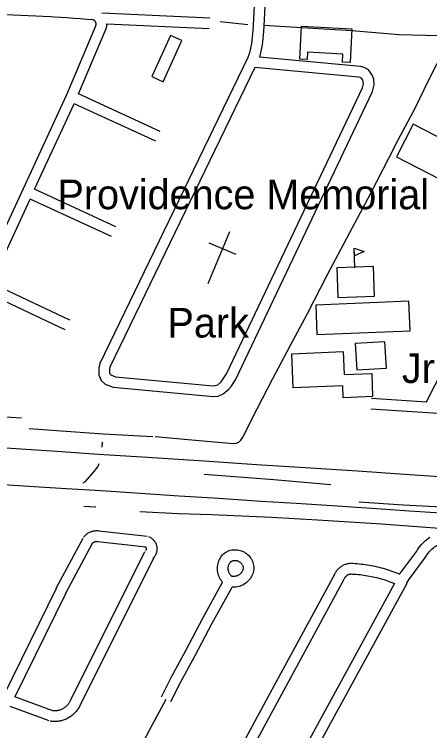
# Model space of a CAD drawing. Extents: x 3598634 to 3636690, y 517270 to 542944.
# Drawn here: x 3630135 to 3631300, y 537317 to 539326 of the extents above; entities that cross this region are included whole.
import ezdxf

# ---------------------------------------------------------------- set-up
doc = ezdxf.new("R2010")
doc.units = 0
for name, color, linetype in [('V-BLDG-IDEN', 7, 'Continuous'), ('V-BLDG-OTLN', 7, 'Continuous'), ('V-RAIL-TRAK', 7, 'Continuous'), ('V-ROAD-CNTR', 7, 'Continuous'), ('V-SITE-OTLN', 7, 'Continuous'), ('V-TOPO-GNAM-IDEN', 7, 'Continuous'), ('V-TOPO-SHOR', 7, 'Continuous')]:
    doc.layers.add(name, color=color, linetype=linetype)

msp = doc.modelspace()

# ---------------------------------------------------------------- linework, layer by layer
at = {"layer": 'V-BLDG-OTLN'}
for p, q in [((3631090.2, 538614.5), (3631088.3, 538669.9)), ((3631088.3, 538669.9), (3631116.5, 538660.2)), ((3631116.5, 538660.2), (3631089, 538648.5))]:
    msp.add_line(p, q, dxfattribs=at)
for points in [[(3630940, 539292.1), (3631081.2, 539285.2), (3631076.5, 539190.8), (3631055.2, 539191.8), (3631056.3, 539214.1), (3630957.4, 539219), (3630956.4, 539198.5), (3630935.4, 539199.6)], [(3630572.7, 539266.2), (3630520.5, 539151.1), (3630552.4, 539136.6), (3630604.6, 539251.7)], [(3631206.9, 538926), (3631427.1, 538813.2), (3631473.7, 538904.3), (3631253.6, 539017.1)], [(3631088.3, 538669.9), (3631116.5, 538660.2), (3631089, 538648.5)], [(3631042.4, 538531.9), (3631145.4, 538535.4), (3631142.6, 538618.6), (3631039.5, 538615)], [(3630983.5, 538427.3), (3631245.2, 538437.7), (3631241.9, 538520.9), (3630980.2, 538510.4)], [(3631091.1, 538402.1), (3631095.8, 538328.2), (3631178.4, 538333.5), (3631173.7, 538407.4)], [(3630913.1, 538373.8), (3631057.5, 538379.9), (3631060.2, 538315.2), (3631137.2, 538318.4), (3631139.9, 538253.9), (3631057.6, 538250.5), (3631056.2, 538284.2), (3630917.2, 538278.3)]]:
    msp.add_lwpolyline(points, close=True, dxfattribs=at)
at = {"layer": 'V-RAIL-TRAK'}
for points in [[(3628243.7, 538174.3), (3628351.4, 538166.6), (3628519.1, 538154), (3628645.6, 538141.4), (3628772.6, 538128.6), (3628902.6, 538113.1), (3629014.4, 538099.9), (3629128.2, 538086.9), (3629220.4, 538076), (3629319.1, 538065.7), (3629428.6, 538054.9), (3629516, 538046.9), (3629613, 538039.5), (3629688.1, 538033.7), (3629814.4, 538025.8), (3629920.7, 538019.1), (3630047.8, 538011.2), (3630160, 538003.7)], [(3630096.9, 538110.7), (3630253.6, 538100.2), (3630370.6, 538092.5), (3630508.3, 538083.8), (3630681.4, 538072.6), (3630813.9, 538063.5), (3630950.6, 538055.1), (3631097.7, 538045.1), (3631243.8, 538035.3), (3631341.3, 538028.9), (3631490, 538019.2), (3631613.3, 538011.3), (3631730.1, 538003.6), (3631835.6, 537996.8), (3631962.7, 537988.3), (3632069.2, 537981.4), (3632196.8, 537973.2), (3632341.4, 537963.8), (3632457.2, 537956.2)], [(3630160, 538003.7), (3630265, 537997.1), (3630377.4, 537989.8), (3630474.9, 537983.6), (3630596.9, 537975.3), (3630708.8, 537968.5), (3630827.4, 537960.5), (3630925.2, 537954.4), (3631040.2, 537946.8), (3631150.8, 537939.3), (3631243.2, 537933.5)], [(3631243.2, 537933.5), (3631329.9, 537927.9), (3631425.6, 537922.1), (3631530.3, 537914.7), (3631638.1, 537907.8), (3631749.5, 537900.5), (3631843.9, 537894.7), (3631966.6, 537886.4), (3632125.9, 537875.8), (3632274.3, 537866.3), (3632396.8, 537858.2), (3632538.8, 537848.3), (3632692.4, 537838.4), (3632810.7, 537830.4), (3632905.4, 537824.6), (3633042, 537815.4), (3633125.7, 537809.6), (3633220.9, 537804.1), (3633370.4, 537794.8), (3633537.9, 537784), (3633651.8, 537776.6), (3633799.2, 537766.9), (3633905.7, 537760.2)]]:
    msp.add_lwpolyline(points, dxfattribs=at)
at = {"layer": 'V-ROAD-CNTR'}
for points in [[(3630815.9, 539512.4), (3630804.3, 539295), (3630803.4, 539279.8), (3630801.9, 539261.9), (3630799.9, 539243.9), (3630794.5, 539217.2), (3630789.7, 539204.2), (3630374.8, 538346.7), (3630371.4, 538334.2), (3630371.7, 538314.5), (3630377.8, 538298.8), (3630389.3, 538288.8), (3630411.8, 538279.8), (3630692.9, 538253.6), (3630706.4, 538254.9), (3630720.9, 538261), (3630736.6, 538274), (3630743.5, 538282.8), (3630756.1, 538302.6), (3631139.8, 539109.2), (3631144.5, 539127.8), (3631143.2, 539143.4), (3631137.9, 539157.1), (3631128.5, 539169.6), (3631116, 539176.2), (3631105.8, 539178.8), (3630822.8, 539205.5)], [(3630845.8, 539510.8), (3630834.3, 539293.3), (3630833.4, 539277.6), (3630831.8, 539259), (3630829.6, 539239.3), (3630822.8, 539205.5)], [(3630237.4, 539318.2), (3630088, 539325.3), (3629847.3, 538805.5), (3629582.1, 538223.5)], [(3630356.3, 539310.1), (3630338, 539311.5), (3630319.7, 539312.9), (3630301.4, 539314.3), (3630283.1, 539315.5), (3630264.9, 539316.6), (3630246.5, 539317.7), (3630237.3, 539318.2)], [(3630379.7, 539330), (3630683, 539315.9)], [(3629869.5, 538217.7), (3630059.3, 538620.7), (3630281.5, 539100.7), (3630363, 539293)], [(3630362.9, 539292.7), (3630363.3, 539293.7), (3630363.5, 539294.4), (3630363.7, 539295), (3630363.9, 539295.7), (3630364, 539296.4), (3630364.1, 539297), (3630364.1, 539297.7), (3630364.1, 539298.4), (3630364.1, 539299.1), (3630364, 539299.7), (3630363.9, 539300.4), (3630363.8, 539301.1), (3630363.6, 539301.7), (3630363.4, 539302.4), (3630363.1, 539303), (3630362.8, 539303.6), (3630362.5, 539304.2), (3630362.2, 539304.8), (3630361.8, 539305.3), (3630361.4, 539305.9), (3630361, 539306.4), (3630360.5, 539306.9), (3630360, 539307.4), (3630359.5, 539307.8), (3630359, 539308.2), (3630358.4, 539308.6), (3630357.9, 539309), (3630357.3, 539309.3), (3630356.6, 539309.6), (3630356, 539309.8), (3630355.4, 539310.1), (3630354.7, 539310.3), (3630354, 539310.4)], [(3630390.8, 539281.6), (3630391.5, 539283.3), (3630392.2, 539285.5), (3630392.8, 539287.7), (3630393.3, 539289.9), (3630393.7, 539292.2), (3630394, 539294.5), (3630394.1, 539296.8), (3630394.1, 539299.1), (3630394.1, 539299.3)], [(3630394.1, 539299.3), (3630681.6, 539285.9)], [(3630314.8, 539102.4), (3630390.7, 539281.3)], [(3630809.7, 539176.6), (3630403, 538336.1), (3630401.5, 538330.4), (3630401.6, 538320.4), (3630403.1, 538316.5), (3630405.2, 538314.8), (3630418.9, 538309.3), (3630692.9, 538283.7), (3630699, 538284.3), (3630705.2, 538286.9), (3630715, 538295.1), (3630719, 538300.2), (3630729.8, 538317.2), (3631111.4, 539119.4), (3631114.2, 539130.3), (3631113.7, 539136.6), (3631111.4, 539142.4), (3631108.6, 539146.2), (3631105.2, 539148), (3631100.6, 539149.1), (3630809.7, 539176.6)], [(3631290.6, 538239.2), (3631739.3, 539116.4)], [(3630543.9, 538997.4), (3630314.8, 539102.4)], [(3630191.5, 538834.9), (3630302.7, 539074.9)], [(3630531.4, 538970.1), (3630302.7, 539074.9)], [(3630419.5, 538729.5), (3630191.5, 538834.9)], [(3630069.2, 538571.3), (3630086.5, 538608), (3630178.9, 538807.6)], [(3630407, 538702.2), (3630178.9, 538807.6)], [(3630290.1, 538468.3), (3630069.2, 538571.3)], [(3630277.4, 538441.1), (3630056.4, 538544.2)], [(3628680.8, 538291.5), (3628971.1, 538270.6), (3629274.9, 538251), (3629623.5, 538225.8), (3629886, 538211.1), (3630154.8, 538193.6)], [(3631137.1, 538249), (3631290.6, 538239.2)], [(3631135.2, 538219.1), (3632298.6, 538144.5), (3632364.1, 538047.7), (3632376.5, 538042.2), (3632380.1, 538041.6)], [(3630328.8, 537858.9), (3630330, 537860.4), (3630331.5, 537862.2), (3630333.1, 537863.9), (3630334.8, 537865.6), (3630336.5, 537867.1), (3630338.4, 537868.5), (3630340.3, 537869.9), (3630342.2, 537871.1), (3630344.3, 537872.3), (3630346.4, 537873.3), (3630348.5, 537874.3), (3630350.7, 537875.1), (3630352.9, 537875.8), (3630355.2, 537876.4), (3630357.5, 537876.9), (3630359.8, 537877.3), (3630362.1, 537877.5), (3630364.4, 537877.6), (3630366.7, 537877.7), (3630369.1, 537877.6), (3630371.3, 537877.3), (3630372.2, 537877.2)], [(3630371.9, 537877.3), (3630507.2, 537861.8)], [(3630252.4, 537716), (3630327.5, 537856.9)], [(3630352.7, 537840.7), (3630353.4, 537841.7), (3630353.9, 537842.3), (3630354.5, 537842.9), (3630355.1, 537843.5), (3630355.7, 537844), (3630356.3, 537844.5), (3630357, 537845), (3630357.7, 537845.4), (3630358.4, 537845.8), (3630359.1, 537846.2), (3630359.8, 537846.5), (3630360.6, 537846.8), (3630361.4, 537847), (3630362.1, 537847.2), (3630362.9, 537847.4), (3630363.7, 537847.5), (3630364.5, 537847.6), (3630365.3, 537847.6), (3630366.1, 537847.7), (3630367, 537847.6), (3630367.9, 537847.5), (3630368.2, 537847.5)], [(3630368.5, 537847.4), (3630503.8, 537832)], [(3630510.8, 537860.9), (3630512.5, 537860.3), (3630514.5, 537859.4), (3630516.5, 537858.3), (3630518.4, 537857.2), (3630520.2, 537855.9), (3630522, 537854.5), (3630523.6, 537853), (3630525.2, 537851.4), (3630526.6, 537849.7), (3630528, 537848), (3630529.2, 537846.1), (3630530.4, 537844.2), (3630531.4, 537842.2), (3630532.3, 537840.2), (3630533, 537838.1), (3630533.7, 537836), (3630534.2, 537833.8), (3630534.5, 537831.6), (3630534.8, 537829.4), (3630534.9, 537827.2), (3630534.8, 537824.9), (3630534.7, 537822.7), (3630534.3, 537820.5), (3630533.9, 537818.3), (3630533.3, 537816.2), (3630532.6, 537814.1), (3630531.8, 537812), (3630530.8, 537810), (3630529.7, 537808.1), (3630528.6, 537806.2), (3630527.2, 537804.4), (3630525.8, 537802.7), (3630524.4, 537801.1), (3630523.8, 537800.6)], [(3631216.3, 537756.4), (3631263.5, 537820.3), (3631265.9, 537824.1), (3631269, 537828.7), (3631272.3, 537833.2), (3631275.9, 537837.5), (3631279.6, 537841.6), (3631283.5, 537845.5), (3631287.6, 537849.3), (3631291.8, 537852.8), (3631296.3, 537856.2), (3631300.8, 537859.3)], [(3630278.9, 537701.9), (3630354, 537842.8)], [(3630500.1, 537832.9), (3630500.9, 537832.6), (3630501.3, 537832.4), (3630501.6, 537832.2), (3630502, 537832), (3630502.3, 537831.8), (3630502.6, 537831.6), (3630502.9, 537831.3), (3630503.1, 537831), (3630503.4, 537830.7), (3630503.6, 537830.4), (3630503.9, 537830.1), (3630504.1, 537829.8), (3630504.2, 537829.4), (3630504.4, 537829.1), (3630504.5, 537828.7), (3630504.6, 537828.3), (3630504.7, 537827.9), (3630504.8, 537827.5), (3630504.8, 537827.2), (3630504.9, 537826.8), (3630504.8, 537826.4), (3630504.8, 537826), (3630504.8, 537825.6), (3630504.7, 537825.2), (3630504.6, 537824.8), (3630504.5, 537824.5), (3630504.3, 537824.1), (3630504.1, 537823.7), (3630504, 537823.4), (3630503.7, 537823.1), (3630503.5, 537822.8), (3630503.3, 537822.5), (3630502.9, 537822.1), (3630502.8, 537821.9)], [(3631240.4, 537738.6), (3631288.4, 537803.5), (3631291.1, 537807.8), (3631293.4, 537811.3), (3631295.9, 537814.6), (3631298.6, 537817.8), (3631301.4, 537820.9), (3631304.3, 537823.9), (3631307.4, 537826.7), (3631310.6, 537829.4), (3631313.9, 537831.9), (3631317.3, 537834.3), (3631320.8, 537836.5), (3631323.4, 537837.9), (3631326.3, 537838.8), (3631330.3, 537839.9), (3631334.4, 537840.7), (3631338.4, 537841.3), (3631342.6, 537841.7), (3631346.2, 537841.9), (3631433.1, 537835.8), (3631531.8, 537829.4), (3631648.3, 537822.5), (3631692.9, 537818.2)], [(3630499.9, 537818), (3630291.4, 537400.1)], [(3630718.9, 537733.2), (3630717.1, 537735.3), (3630714.8, 537738.5), (3630712.6, 537742), (3630710.7, 537745.5), (3630709, 537749.2), (3630707.6, 537753), (3630706.5, 537756.9), (3630705.6, 537760.8), (3630705, 537764.9), (3630704.7, 537768.9), (3630704.6, 537772.9), (3630704.9, 537777), (3630705.4, 537781), (3630706.2, 537785), (3630707.2, 537788.9), (3630708.6, 537792.7), (3630710.2, 537796.4), (3630712, 537800), (3630714.1, 537803.5), (3630716.4, 537806.8), (3630719, 537809.9), (3630722.6, 537813.9), (3630726.9, 537816.7), (3630730.3, 537818.6), (3630733.9, 537820.2), (3630737.5, 537821.6), (3630741.3, 537822.7), (3630745.1, 537823.5), (3630749, 537824), (3630752.9, 537824.3), (3630756.8, 537824.2), (3630760.7, 537823.9), (3630764.6, 537823.2), (3630768.4, 537822.3), (3630772.1, 537821.1), (3630775.7, 537819.6), (3630779.2, 537817.9), (3630782.6, 537815.9), (3630785.8, 537813.7), (3630788.8, 537811.2), (3630791.6, 537808.5), (3630794.3, 537805.6), (3630796.7, 537802.5), (3630798.8, 537799.3), (3630800.8, 537795.9), (3630802.4, 537792.3), (3630803.8, 537788.7), (3630804.9, 537784.9), (3630805.8, 537781.1), (3630806.3, 537777.3), (3630806.6, 537773.4), (3630806.6, 537768.7), (3630805.7, 537764.1), (3630804.8, 537760.3), (3630803.6, 537756.5), (3630802.1, 537752.9), (3630800.3, 537749.3), (3630798.4, 537745.9), (3630796.2, 537742.7), (3630793.7, 537739.6), (3630791.1, 537736.6), (3630788.3, 537733.9), (3630785.3, 537731.3), (3630782.1, 537729), (3630778.7, 537726.9), (3630775.3, 537725.1), (3630771.7, 537723.4), (3630768, 537722.1), (3630764.2, 537721), (3630760.3, 537720.1), (3630756.4, 537719.6), (3630752.5, 537719.3), (3630748.6, 537719.3), (3630745.5, 537719.5)], [(3630526.7, 537804.6), (3630318.2, 537386.7)], [(3630746.8, 537748), (3630744.9, 537749.6), (3630743.4, 537750.9), (3630742, 537752.3), (3630740.7, 537753.8), (3630739.6, 537755.4), (3630738.5, 537757.1), (3630737.6, 537758.8), (3630736.8, 537760.6), (3630736.1, 537762.5), (3630735.5, 537764.4), (3630735.1, 537766.3), (3630734.8, 537768.3), (3630734.7, 537770.2), (3630734.6, 537772.2), (3630734.8, 537774.2), (3630735, 537776.1), (3630735.4, 537778.1), (3630735.9, 537780), (3630736.6, 537781.8), (3630737.3, 537783.7), (3630738.2, 537785.4), (3630739.3, 537787.1), (3630740.4, 537788.7), (3630741.6, 537790.3), (3630742.1, 537790.8), (3630742.5, 537791), (3630743.9, 537791.8), (3630745.4, 537792.5), (3630747, 537793.1), (3630748.6, 537793.6), (3630750.3, 537793.9), (3630751.9, 537794.1), (3630753.6, 537794.2), (3630755.3, 537794.2), (3630756.9, 537794.1), (3630758.6, 537793.8), (3630760.2, 537793.4), (3630761.8, 537792.9), (3630763.4, 537792.3), (3630764.9, 537791.5), (3630766.3, 537790.7), (3630767.7, 537789.7), (3630769, 537788.6), (3630770.2, 537787.5), (3630771.3, 537786.3), (3630772.3, 537784.9), (3630773.3, 537783.5), (3630774.1, 537782.1), (3630774.8, 537780.6), (3630775.4, 537779), (3630775.9, 537777.4), (3630776.2, 537775.8), (3630776.5, 537774.1), (3630776.6, 537772.4), (3630776.6, 537771.5), (3630776.4, 537770.4), (3630775.9, 537768.6), (3630775.4, 537766.8), (3630774.7, 537765.1), (3630773.8, 537763.4), (3630772.9, 537761.8), (3630771.9, 537760.3), (3630770.7, 537758.8), (3630769.5, 537757.4), (3630768.2, 537756.2), (3630766.7, 537755), (3630765.2, 537753.9), (3630763.7, 537752.9), (3630762, 537752), (3630760.3, 537751.2), (3630758.6, 537750.6), (3630756.8, 537750.1), (3630755, 537749.7), (3630753.2, 537749.4), (3630751.3, 537749.3), (3630749.4, 537749.3), (3630747.6, 537749.4), (3630745.8, 537749.6), (3630743.9, 537750), (3630741.6, 537750.7)], [(3631033.1, 537754.3), (3631033.9, 537756.2), (3631034.9, 537758.3), (3631036.1, 537760.4), (3631037.3, 537762.5), (3631038.6, 537764.5), (3631040, 537766.5), (3631041.5, 537768.3), (3631043.1, 537770.1), (3631044.8, 537771.8), (3631046.6, 537773.5), (3631048.4, 537775), (3631050.3, 537776.5), (3631052.3, 537777.9), (3631054.3, 537779.1), (3631056.4, 537780.3), (3631058.6, 537781.4), (3631060.8, 537782.4), (3631063, 537783.2), (3631065.3, 537784), (3631067.6, 537784.7), (3631069.9, 537785.2), (3631072.3, 537785.7), (3631074.7, 537786), (3631077, 537786.2), (3631078.1, 537786.2)], [(3631079.6, 537786.2), (3631085.2, 537786), (3631090.9, 537785.6), (3631096.6, 537785.2), (3631102.3, 537784.7), (3631107.9, 537784.1), (3631113.6, 537783.4), (3631119.3, 537782.7), (3631124.9, 537781.8), (3631130.6, 537780.9), (3631136.2, 537779.9), (3631141.8, 537778.8), (3631147.4, 537777.6), (3631152.9, 537776.4), (3631158.5, 537775), (3631164, 537773.6), (3631169.5, 537772.1), (3631175, 537770.6), (3631180.5, 537768.9), (3631185.9, 537767.2), (3631191.3, 537765.4), (3631196.7, 537763.5), (3631202.1, 537761.5), (3631216.4, 537756)], [(3630332.4, 536461.9), (3630553.9, 536869.8), (3630840.9, 537401), (3631033.8, 537755.6)], [(3631060.8, 537742.7), (3631061.3, 537743.9), (3631061.7, 537744.8), (3631062.2, 537745.7), (3631062.7, 537746.5), (3631063.2, 537747.4), (3631063.8, 537748.2), (3631064.4, 537748.9), (3631065.1, 537749.7), (3631065.8, 537750.4), (3631066.5, 537751), (3631067.3, 537751.7), (3631068, 537752.3), (3631068.8, 537752.8), (3631069.7, 537753.4), (3631070.5, 537753.8), (3631071.4, 537754.3), (3631072.3, 537754.7), (3631073.2, 537755), (3631074.2, 537755.4), (3631075.1, 537755.6), (3631076.1, 537755.8), (3631077, 537756), (3631078, 537756.2), (3631079.1, 537756.3), (3631079.7, 537756.3)], [(3631078.2, 537756.3), (3631083.6, 537756), (3631088.8, 537755.7), (3631094.1, 537755.3), (3631099.4, 537754.8), (3631104.6, 537754.3), (3631109.8, 537753.7), (3631115.1, 537753), (3631120.3, 537752.2), (3631125.5, 537751.3), (3631130.7, 537750.4), (3631135.8, 537749.4), (3631141, 537748.3), (3631146.1, 537747.2), (3631151.3, 537745.9), (3631156.4, 537744.6), (3631161.5, 537743.2), (3631166.5, 537741.8), (3631171.6, 537740.3), (3631176.6, 537738.7), (3631181.6, 537737), (3631186.6, 537735.2), (3631201.4, 537729.8)], [(3630358.8, 536447.6), (3630580.2, 536855.5), (3630867.3, 537386.7), (3631060.1, 537741.3)], [(3631201.4, 537729.8), (3630455.6, 536364.9)], [(3631235.5, 537729.6), (3630474.6, 536337.1)], [(3630547.3, 537412), (3630575.2, 537467.4), (3630615.5, 537541.5), (3630663.5, 537632.5), (3630718.9, 537733.2)], [(3631235.2, 537729), (3631244.2, 537744)], [(3630252.2, 537715.6), (3630031.5, 537267.4), (3629704.5, 536636.6), (3629411, 536087.3), (3629298.6, 535867.4)], [(3630574.1, 537398.5), (3630601.7, 537453.5), (3630642, 537527.3), (3630689.9, 537618.3), (3630745.5, 537719.5)], [(3630279.1, 537702.3), (3630135.8, 537411.4)], [(3630242.8, 537372.3), (3630135.8, 537411.4)], [(3630387.7, 537094.1), (3630446.1, 537190.2), (3630515.2, 537319.6), (3630560.7, 537405.3)], [(3630232.5, 537344.1), (3630122.5, 537384.3)], [(3630318.3, 537386.8), (3630317.2, 537384.6), (3630315.8, 537382.1), (3630314.5, 537379.7), (3630313, 537377.4), (3630311.4, 537375.1), (3630309.8, 537372.9), (3630308, 537370.7), (3630306.2, 537368.6), (3630304.4, 537366.5), (3630302.4, 537364.5), (3630300.4, 537362.6), (3630298.3, 537360.8), (3630296.2, 537359), (3630294, 537357.4), (3630291.7, 537355.8), (3630289.4, 537354.2), (3630287, 537352.8), (3630284.6, 537351.5), (3630282.1, 537350.2), (3630279.6, 537349), (3630277, 537348), (3630274.5, 537347), (3630271.8, 537346.1), (3630269.2, 537345.3), (3630266.5, 537344.6), (3630263.8, 537343.9), (3630261.1, 537343.4), (3630258.3, 537343), (3630255.6, 537342.7), (3630252.8, 537342.5), (3630250, 537342.4), (3630247.2, 537342.3), (3630244.5, 537342.4), (3630241.7, 537342.6), (3630238.9, 537342.9), (3630236.3, 537343.2), (3630235.3, 537343.4)], [(3630291.3, 537400), (3630290.4, 537398.2), (3630289.6, 537396.7), (3630288.8, 537395.3), (3630287.9, 537393.8), (3630286.9, 537392.4), (3630285.9, 537391.1), (3630284.9, 537389.7), (3630283.8, 537388.4), (3630282.6, 537387.2), (3630281.4, 537386), (3630280.2, 537384.8), (3630278.9, 537383.7), (3630277.6, 537382.6), (3630276.2, 537381.6), (3630274.8, 537380.6), (3630273.4, 537379.7), (3630272, 537378.8), (3630270.5, 537377.9), (3630269, 537377.2), (3630267.4, 537376.5), (3630265.8, 537375.8), (3630264.3, 537375.2), (3630262.6, 537374.6), (3630261, 537374.1), (3630259.4, 537373.7), (3630257.7, 537373.3), (3630256, 537373), (3630254.4, 537372.8), (3630252.7, 537372.6), (3630251, 537372.4), (3630249.3, 537372.4), (3630247.6, 537372.4), (3630245.9, 537372.4), (3630244.2, 537372.5), (3630242.5, 537372.7), (3630240.7, 537372.9), (3630240.1, 537373)]]:
    msp.add_lwpolyline(points, dxfattribs=at)
at = {"layer": 'V-SITE-OTLN'}
for p, q in [((3630678.3, 538570.5), (3630739.2, 538716.8)), ((3630756.7, 538652.3), (3630681.1, 538683.8))]:
    msp.add_line(p, q, dxfattribs=at)
at = {"layer": 'V-TOPO-SHOR'}
for p, q in [((3630712.5, 539305.4), (3630790.1, 539297.2)), ((3631075.8, 538713.7), (3631134.3, 538821.8)), ((3631012.6, 538594.5), (3631075.8, 538713.7)), ((3630381.3, 538111.4), (3630382.2, 538125.8)), ((3630329.3, 537946.5), (3630363.3, 537944.4))]:
    msp.add_line(p, q, dxfattribs=at)
for points in [[(3631210.8, 538971.3), (3631259.9, 539064.3), (3631297.1, 539140.2), (3631344.6, 539233.3), (3631362, 539264.8), (3631384.7, 539297.2), (3631405, 539325)], [(3630834.4, 539295), (3630910.8, 539290.2), (3631081.2, 539280.1), (3631214.1, 539269.4), (3631362, 539264.8)], [(3631134.3, 538821.8), (3631185.9, 538924.5), (3631210.8, 538971.3)], [(3630750.6, 538121.9), (3630756.8, 538122.6), (3630764.7, 538126.2), (3630770.5, 538131.5), (3630776.1, 538139.8), (3630816.3, 538219.2), (3630860.2, 538303.9), (3630908.8, 538395.9), (3630956.7, 538486.4), (3631012.6, 538594.5)], [(3630176, 538163.7), (3630384.3, 538149), (3630523.6, 538141.2)], [(3630529.7, 538141.3), (3630652.9, 538130.2), (3630750.6, 538121.9)], [(3630328.2, 538011.5), (3630334.2, 538015.7), (3630358.4, 538043.7), (3630365, 538051.5), (3630368.5, 538056.6), (3630373.1, 538065.8)], [(3630667.5, 538036.2), (3630862.4, 538021.1), (3631022.6, 538006.6)], [(3631101.3, 537958.5), (3631226.8, 537950), (3631404.4, 537940.8), (3631511.2, 537933.6), (3631685.4, 537921.9), (3631859, 537909.7), (3631969.6, 537902.9), (3632072.5, 537893.8), (3632238.3, 537885.6)], [(3630486.4, 537931.1), (3630594.5, 537925.5), (3630688.5, 537923.3), (3630856.6, 537915.1), (3630985, 537908.1), (3631165.1, 537897), (3631314.1, 537885.9), (3631487.8, 537877.3), (3631662.2, 537865.3), (3631816, 537851.8), (3631966.8, 537841.9), (3632115.2, 537831.4), (3632240.6, 537826)]]:
    msp.add_lwpolyline(points, dxfattribs=at)

# ---------------------------------------------------------------- texts
at = {"layer": 'V-BLDG-IDEN'}
msp.add_text('Jr. High Sch.', height=83, dxfattribs=at).set_placement((3631222, 538291.6))
at = {"layer": 'V-TOPO-GNAM-IDEN'}
for s, p in [('Providence Memorial', (3630255.7, 538779)), ('Park', (3630564.4, 538419.2))]:
    msp.add_text(s, height=83, dxfattribs=at).set_placement(p)

doc.saveas('drawing.dxf')
